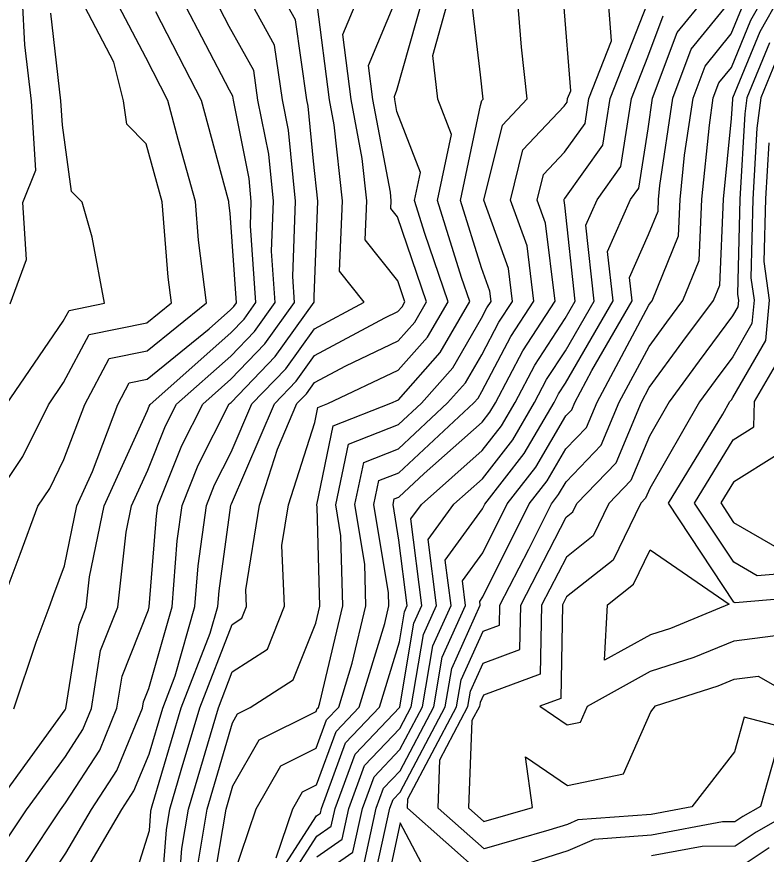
# Model space of a CAD drawing. Extents: x 42655 to 43811, y -141820 to -141156.
# Drawn here: x 42902 to 42947.6, y -141454.2 to -141403.2 of the extents above; entities that cross this region are included whole.
import ezdxf

# ---------------------------------------------------------------- set-up
doc = ezdxf.new("R2010")
doc.units = 0
doc.layers.add('ZE_HICN', color=7, linetype='Continuous')
doc.layers.add('ZE_LWCN', color=7, linetype='Continuous')

msp = doc.modelspace()

# ---------------------------------------------------------------- linework, layer by layer
at = {"layer": 'ZE_HICN'}
for points in [[(42900.954, -141439.195), (42902.18, -141435.936), (42903.256, -141433.022), (42903.973, -141431.959), (42904.84, -141430.194), (42906.107, -141426.846), (42907.592, -141424.045), (42909.897, -141423.576), (42913.503, -141420.649), (42913.023, -141416.827), (42912.835, -141414.489), (42911.794, -141410.702), (42911.154, -141408.334), (42909.814, -141405.723), (42907.97, -141402.187)], [(42903.663, -141456.099), (42904.952, -141454.148), (42906.512, -141451.495), (42908.056, -141449.113), (42909.611, -141445.318), (42909.673, -141444.925), (42909.993, -141444.122), (42911.416, -141439.147), (42911.732, -141435.139), (42912.027, -141432.981), (42913.005, -141430.538), (42914.888, -141426.805), (42915, -141426.706), (42917.695, -141423.908), (42920.048, -141420.618), (42920.047, -141420.603), (42920.058, -141420.276), (42920.284, -141414.454), (42920.02, -141412.019), (42919.691, -141408.674), (42919.616, -141408.295), (42918.921, -141403.417), (42918.214, -141402.139)], [(42912.96, -141454.996), (42913.556, -141451.462), (42915.091, -141446.211), (42915.403, -141445.671), (42916.168, -141445.287), (42918.782, -141443.598), (42920.151, -141440.142), (42920.399, -141439.105), (42920.234, -141433.082), (42920.21, -141432.943), (42921.212, -141428.129), (42924.718, -141426.759), (42925.176, -141426.543), (42927.714, -141423.673), (42929.515, -141420.574), (42929.012, -141419.103), (42927.559, -141414.42), (42928.411, -141410.407), (42927.579, -141408.258), (42927.269, -141405.605), (42928.252, -141402.092)], [(42930.4, -141455.547), (42925.738, -141451.405), (42925.759, -141450.836), (42928.722, -141445.228), (42928.996, -141443.595), (42930.33, -141440.633), (42931.328, -141440.265), (42931.35, -141439.053), (42933.11, -141435.649), (42934.491, -141432.876), (42934.922, -141432.321), (42935.376, -141431.547), (42937.52, -141429.309), (42938.614, -141426.694), (42940.425, -141423.304), (42941.502, -141421.831), (42942.481, -141420.513), (42943.474, -141418.068), (42943.639, -141414.345), (42944.092, -141409.826), (42944.334, -141408.179), (42944.678, -141407.256), (42945.434, -141406.325), (42946.612, -141403.449), (42947.419, -141402.002)], [(42917.321, -141457.607), (42920.212, -141453.112), (42921.094, -141452.499), (42921.328, -141451.426), (42922.546, -141448.113), (42925.263, -141445.257), (42925.27, -141445.245), (42926.125, -141440.15), (42926.608, -141439.076), (42925.938, -141433.798), (42926.581, -141432.913), (42930.278, -141429.642), (42931.441, -141428.145), (42932.274, -141426.724), (42933.47, -141424.451), (42935.329, -141421.594), (42935.934, -141420.544), (42935.297, -141414.714), (42935.261, -141414.426), (42935.247, -141414.385), (42935.258, -141414.339), (42935.295, -141414.3), (42937.623, -141411.049), (42938.063, -141408.209), (42940.328, -141402.427)], [(42950.665, -141436.955), (42947, -141437.259), (42945.575, -141436.439), (42943.196, -141432.835), (42945.54, -141428.982), (42946.805, -141428.192), (42946.837, -141426.656), (42948.392, -141423.969)], [(42948.099, -141448.129), (42947.206, -141451.305), (42946.138, -141451.904), (42945.649, -141452.233), (42944.887, -141452.238), (42940.564, -141453.053), (42937.094, -141453.311), (42935.481, -141453.998), (42932.547, -141454.932)], [(42925.359, -141465.744), (42926.457, -141463.727), (42926.827, -141459.377), (42928.07, -141457.557), (42925.296, -141452.303), (42924.391, -141456.454), (42922.768, -141457.582), (42922.982, -141460.43), (42923.496, -141463.741), (42925.359, -141465.744)]]:
    msp.add_lwpolyline(points, dxfattribs=at)
at = {"layer": 'ZE_LWCN'}
for points in [[(42899.878, -141457.241), (42902.508, -141454.713), (42904.628, -141451.504), (42904.938, -141451.078), (42907.018, -141447.867), (42908.06, -141445.325), (42908.371, -141443.363), (42909.971, -141439.344), (42910.026, -141439.153), (42910.462, -141433.615), (42910.548, -141432.988), (42912.007, -141429.341), (42913.283, -141426.812), (42914.994, -141425.299), (42917.063, -141423.15), (42918.87, -141420.624), (42918.758, -141419.056), (42918.917, -141414.461), (42918.492, -141410.14), (42918.128, -141408.302), (42917.653, -141404.968), (42916.094, -141402.149)], [(42900.298, -141433.036), (42902.344, -141430.004), (42903.89, -141426.856), (42904.818, -141425.507), (42906.371, -141422.579), (42909.889, -141421.864), (42911.374, -141420.659), (42911.176, -141419.085), (42910.808, -141414.499), (42909.839, -141410.971), (42908.654, -141409.775), (42908.456, -141408.347), (42907.88, -141406.005), (42905.893, -141402.196)], [(42900.475, -141451.523), (42904.911, -141445.424), (42904.942, -141445.377), (42904.957, -141445.339), (42905.767, -141440.239), (42906.193, -141439.171), (42906.398, -141437.324), (42907.289, -141433.003), (42909.914, -141427.193), (42910.012, -141426.948), (42910.073, -141426.827), (42914.98, -141422.485), (42915.799, -141421.635), (42916.515, -141420.635), (42916.18, -141415.964), (42916.232, -141414.473), (42916.094, -141413.072), (42915.152, -141408.316), (42915.117, -141408.069), (42914.911, -141407.697), (42912.032, -141402.168)], [(42901.353, -141453.327), (42902.551, -141451.513), (42904.924, -141448.251), (42905.98, -141446.622), (42906.509, -141445.332), (42907.069, -141441.801), (42908.12, -141439.162), (42908.626, -141434.599), (42908.957, -141432.995), (42909.931, -141430.839), (42911.01, -141428.145), (42911.678, -141426.82), (42914.987, -141423.892), (42916.431, -141422.393), (42917.693, -141420.629), (42917.469, -141417.51), (42917.574, -141414.467), (42917.293, -141411.606), (42916.64, -141408.309), (42916.385, -141406.518), (42914.893, -141403.821), (42914.028, -141402.158)], [(42901.57, -141420.705), (42902.567, -141418.016), (42902.339, -141414.538), (42903.133, -141412.566), (42902.857, -141408.373), (42902.463, -141404.949), (42902.308, -141402.213)], [(42908.51, -141457.648), (42910.034, -141452.762), (42910.122, -141451.592), (42910.142, -141451.478), (42910.205, -141451.262), (42911.973, -141445.307), (42913.735, -141440.748), (42914.196, -141439.134), (42914.271, -141438.185), (42914.985, -141432.967), (42915, -141432.931), (42915.029, -141432.873), (42917.64, -141426.792), (42918.958, -141425.424), (42920.075, -141423.862), (42924.36, -141421.557), (42925.151, -141421.184), (42925.402, -141420.899), (42925.581, -141420.592), (42925.142, -141419.307), (42923.167, -141416.819), (42923.26, -141414.441), (42922.98, -141411.865), (42922.308, -141408.282), (42921.804, -141404.327), (42922.717, -141402.118)], [(42910.696, -141457.638), (42911.068, -141452.727), (42911.28, -141451.473), (42911.974, -141449.099), (42913.101, -141445.301), (42915.063, -141440.224), (42915.653, -141439.843), (42915.937, -141439.125), (42915.894, -141438.107), (42916.737, -141432.959), (42917.818, -141429.558), (42919.008, -141426.786), (42919.59, -141426.182), (42920.083, -141425.493), (42921.974, -141424.475), (42925.159, -141422.97), (42926.173, -141421.824), (42926.892, -141420.586), (42925.124, -141415.407), (42924.729, -141414.909), (42924.747, -141414.434), (42924.691, -141413.919), (42923.633, -141408.276), (42923.369, -141406.204), (42925.062, -141402.107)], [(42911.729, -141457.633), (42912.014, -141453.861), (42912.418, -141451.467), (42913.743, -141446.936), (42914.23, -141445.296), (42915.077, -141443.104), (42917.218, -141441.72), (42918.25, -141439.115), (42918.094, -141435.418), (42918.498, -141432.951), (42920.094, -141427.926), (42920.284, -141427.015), (42920.892, -141426.777), (42925.167, -141424.756), (42926.944, -141422.748), (42928.203, -141420.58), (42926.788, -141416.434), (42926.165, -141414.427), (42926.53, -141412.707), (42925.094, -141408.994), (42924.958, -141408.27), (42924.934, -141408.082), (42925.088, -141407.709), (42926.657, -141402.099)], [(42915.135, -141455.585), (42916.522, -141451.448), (42918.034, -141448.827), (42920.187, -141447.747), (42920.815, -141446.037), (42921.553, -141445.262), (42922.369, -141442.586), (42923.202, -141439.092), (42923.133, -141436.56), (42922.534, -141432.932), (42923.07, -141430.357), (42925.19, -141429.529), (42928.175, -141426.743), (42929.255, -141425.522), (42930.251, -141423.808), (42931.29, -141421.835), (42932.118, -141420.562), (42931.874, -141418.568), (42930.37, -141414.407), (42931.505, -141409.836), (42933.017, -141408.232), (42932.662, -141405.097), (42932.414, -141402.072)], [(42916.512, -141457.611), (42920.206, -141451.867), (42920.435, -141451.708), (42920.495, -141451.43), (42921.969, -141447.421), (42924.035, -141445.25), (42925.245, -141441.283), (42925.55, -141439.461), (42925.722, -141439.08), (42925.216, -141435.094), (42924.857, -141432.921), (42924.927, -141432.585), (42925.204, -141432.477), (42926.739, -141431.045), (42930.27, -141427.921), (42930.745, -141427.309), (42931.085, -141426.729), (42932.744, -141423.579), (42934.714, -141420.55), (42934.132, -141415.807), (42933.621, -141414.392), (42934.007, -141412.838), (42935.282, -141411.486), (42936.532, -141409.74), (42936.768, -141408.215), (42938.143, -141404.704), (42937.931, -141402.047)], [(42920.223, -141455.601), (42922.413, -141454.081), (42922.994, -141451.418), (42923.7, -141449.497), (42925.275, -141447.841), (42926.651, -141445.238), (42927.273, -141441.528), (42928.381, -141439.067), (42928.031, -141436.309), (42930.295, -141433.19), (42930.442, -141432.895), (42932.834, -141429.815), (42934.652, -141426.713), (42934.924, -141426.195), (42935.348, -141425.544), (42938.237, -141420.533), (42937.907, -141417.517), (42939.305, -141414.366), (42939.805, -141413.667), (42940.363, -141410.063), (42940.638, -141408.197), (42942.128, -141404.197), (42943.898, -141402.019)], [(42923.072, -141454.872), (42923.826, -141451.414), (42924.277, -141450.189), (42925.281, -141449.133), (42927.341, -141445.235), (42927.847, -141442.217), (42929.268, -141439.063), (42929.077, -141437.564), (42930.308, -141435.87), (42931.792, -141432.889), (42933.53, -141430.65), (42935.357, -141427.532), (42935.722, -141427.152), (42935.908, -141426.707), (42936.949, -141424.758), (42939.388, -141420.528), (42939.232, -141419.108), (42940.393, -141416.49), (42940.971, -141415.066), (42941.003, -141414.358), (42941.089, -141413.498), (42941.87, -141408.191), (42942.978, -141405.217), (42945.415, -141402.217)], [(42950.713, -141447.038), (42946.218, -141445.872), (42945.629, -141447.967), (42943.032, -141451.324), (42940.558, -141451.79), (42936.103, -141452.121), (42935.473, -141452.389), (42934.328, -141452.754), (42930.392, -141453.882), (42927.595, -141451.396), (42927.705, -141448.457), (42929.412, -141445.225), (42929.57, -141444.284), (42930.339, -141442.577), (42932.57, -141441.755), (42932.619, -141439.047), (42935.386, -141433.697), (42935.798, -141433.371), (42936.042, -141432.869), (42938.419, -141430.388), (42939.967, -141426.688), (42940.437, -141425.809), (42942.485, -141423.009), (42944.345, -141420.505), (42944.725, -141419.569), (42944.957, -141414.339), (42945.449, -141409.432), (42945.516, -141408.262), (42945.528, -141408.174), (42947.182, -141404.133), (42948.373, -141401.998)], [(42900.355, -141463.849), (42902.636, -141460.994), (42904.629, -141457.666), (42904.818, -141457.485), (42904.967, -141457.26), (42908.363, -141451.486), (42909.094, -141450.358), (42910.012, -141448.117), (42910.845, -141445.312), (42911.6, -141443.358), (42912.806, -141439.14), (42913.001, -141436.662), (42913.506, -141432.974), (42914.002, -141431.734), (42915.014, -141429.729), (42916.273, -141426.799), (42918.326, -141424.666), (42920.067, -141422.232), (42923.094, -141420.604), (42921.606, -141418.728), (42921.772, -141414.447), (42921.269, -141409.812), (42920.983, -141408.288), (42920.24, -141402.45)], [(42913.906, -141456.131), (42914.695, -141451.457), (42915.109, -141450.038), (42916.718, -141447.249), (42920.176, -141445.514), (42920.239, -141445.344), (42920.312, -141445.268), (42920.393, -141445.003), (42921.8, -141439.098), (42921.683, -141434.821), (42921.372, -141432.937), (42922.141, -141429.243), (42925.183, -141428.054), (42926.58, -141426.75), (42928.485, -141424.598), (42930.241, -141421.575), (42930.563, -141420.963), (42930.82, -141420.568), (42930.744, -141419.949), (42930.226, -141418.516), (42928.953, -141414.414), (42930.18, -141408.631), (42930.254, -141408.336), (42930.339, -141408.245), (42930.172, -141406.767), (42929.69, -141402.645)], [(42917.75, -141454.432), (42918.753, -141451.438), (42919.349, -141450.405), (42920.197, -141449.98), (42921.392, -141446.729), (42922.794, -141445.256), (42924.345, -141440.169), (42924.604, -141439.085), (42924.582, -141438.299), (42923.695, -141432.927), (42923.998, -141431.471), (42925.197, -141431.003), (42929.77, -141426.735), (42930.026, -141426.447), (42930.262, -141426.041), (42932.017, -141422.707), (42933.416, -141420.556), (42933.003, -141417.187), (42931.995, -141414.4), (42932.756, -141411.337), (42935.269, -141408.672), (42935.441, -141408.431), (42935.474, -141408.221), (42935.663, -141407.737), (42935.239, -141402.422)], [(42923.732, -141455.663), (42924.659, -141451.41), (42924.854, -141450.881), (42925.287, -141450.425), (42928.032, -141445.232), (42928.422, -141442.906), (42930.154, -141439.059), (42930.124, -141438.82), (42930.32, -141438.549), (42933.141, -141432.882), (42934.226, -141431.485), (42935.366, -141429.54), (42936.621, -141428.231), (42937.261, -141426.7), (42940.414, -141420.799), (42940.52, -141420.653), (42940.617, -141420.522), (42942.222, -141416.567), (42942.321, -141414.351), (42942.59, -141411.662), (42943.102, -141408.185), (42943.828, -141406.237), (42945.424, -141404.271), (42946.041, -141402.764)], [(42901.294, -141426.869), (42904.801, -141421.773), (42905.15, -141421.114), (42907.297, -141420.678), (42906.547, -141416.662), (42905.947, -141414.521), (42905.303, -141413.871), (42904.745, -141409.832), (42904.649, -141408.365), (42904.034, -141403.028)], [(42901.787, -141445.354), (42903.141, -141441.306), (42903.93, -141439.182), (42904.227, -141438.391), (42904.87, -141436.649), (42905.621, -141433.011), (42906.565, -141430.922), (42908.11, -141426.837), (42908.814, -141425.51), (42909.905, -141425.288), (42913.676, -141422.227), (42914.974, -141421.078), (42915.168, -141420.877), (42915.337, -141420.64), (42914.946, -141415.184), (42914.869, -141414.57), (42914.862, -141414.48), (42914.822, -141414.334), (42913.198, -141408.325), (42910.437, -141402.945)], [(42920.218, -141454.357), (42921.754, -141453.29), (42922.161, -141451.422), (42923.123, -141448.805), (42925.269, -141446.549), (42925.961, -141445.241), (42926.699, -141440.839), (42927.495, -141439.071), (42926.984, -141435.054), (42928.545, -141432.904), (42930.287, -141431.364), (42932.138, -141428.98), (42933.463, -141426.718), (42934.197, -141425.323), (42935.338, -141423.569), (42937.085, -141420.539), (42936.581, -141415.927), (42937.27, -141414.375), (42938.714, -141412.358), (42939.358, -141408.203), (42940.343, -141405.687), (42941.278, -141403.178)], [(42947.753, -141404.818), (42946.38, -141408.17), (42946.251, -141409.144), (42945.951, -141414.334), (42945.808, -141420.123), (42945.86, -141420.498), (42945.825, -141420.889), (42945.505, -141421.444), (42943.467, -141424.187), (42941.644, -141426.68), (42940.451, -141428.761), (42939.319, -141431.467), (42937.984, -141432.86), (42937.022, -141434.84), (42935.397, -141436.123), (42933.888, -141439.042), (42933.812, -141443.245), (42930.348, -141444.521), (42930.145, -141444.973), (42930.103, -141445.222), (42929.651, -141446.077), (42929.452, -141451.388), (42930.384, -141452.216), (42933.338, -141451.369), (42932.91, -141448.29), (42935.462, -141450.031), (42938.877, -141449.321), (42940.529, -141445.536), (42940.81, -141445.172), (42944.627, -141443.964), (42945.608, -141443.556), (42947.067, -141443.374), (42950.168, -141445.128)], [(42948.323, -141405.502), (42947.232, -141408.166), (42946.987, -141410.026), (42946.738, -141414.331), (42946.619, -141419.131), (42946.808, -141420.493), (42946.681, -141421.916), (42945.516, -141423.928), (42944.449, -141425.366), (42943.494, -141426.671), (42940.466, -141431.954), (42940.218, -141432.546), (42939.926, -141432.851), (42938.246, -141436.308), (42935.408, -141438.549), (42935.157, -141439.036), (42935.054, -141444.735), (42933.779, -141445.205), (42935.445, -141446.341), (42936.253, -141446.173), (42936.681, -141445.191), (42940.518, -141443.06), (42943.173, -141442.22), (42945.597, -141441.213), (42949.202, -141440.764)], [(42950.673, -141438.488), (42945.654, -141438.905), (42945.586, -141438.866), (42941.611, -141432.843), (42944.912, -141427.416), (42945.344, -141426.663), (42945.431, -141426.544), (42945.528, -141426.413), (42947.537, -141422.942), (42947.755, -141420.489), (42947.43, -141418.14), (42947.524, -141414.327), (42947.722, -141410.908)], [(42948.222, -141429.893), (42945.552, -141431.561), (42944.781, -141432.828), (42945.563, -141434.013), (42948.345, -141435.614)], [(42937.721, -141442.407), (42937.893, -141439.023), (42939.47, -141437.777), (42940.483, -141435.692), (42945.301, -141438.988), (42941.72, -141440.476), (42940.507, -141440.859), (42937.721, -141442.407)], [(42949.725, -141451.293), (42946.934, -141452.859), (42945.656, -141453.718), (42943.665, -141453.733), (42940.57, -141454.316)], [(42947.729, -141453.813), (42945.663, -141455.203)]]:
    msp.add_lwpolyline(points, dxfattribs=at)

doc.saveas('drawing.dxf')
